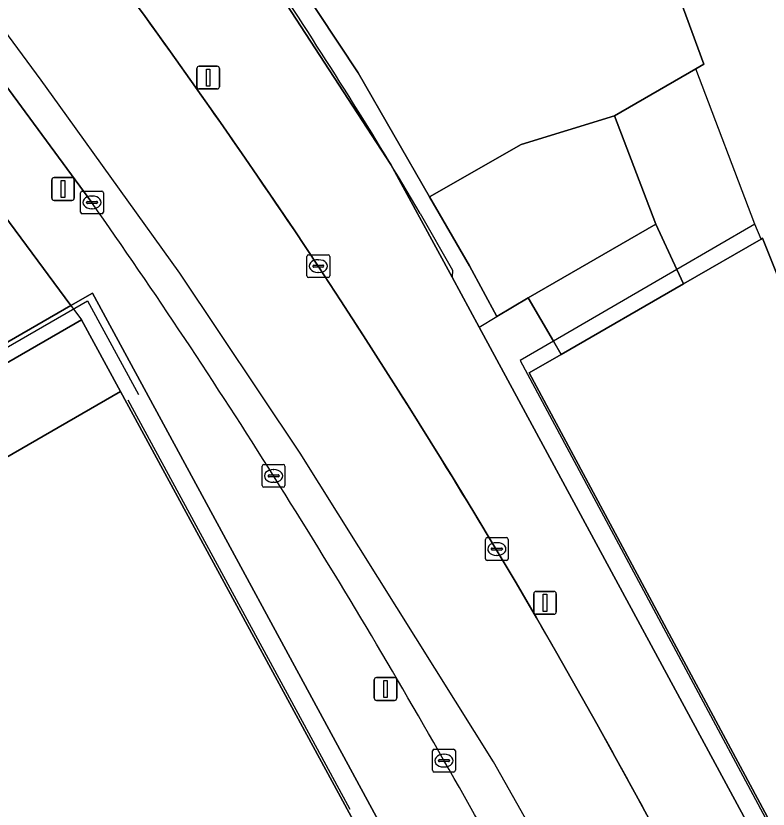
# Model space of a CAD drawing. Extents: x 155018 to 156648, y 383979 to 385733.
# Drawn here: x 156002.85 to 156035.88, y 384963.65 to 384998.49 of the extents above; entities that cross this region are included whole.
import ezdxf

# ---------------------------------------------------------------- set-up
doc = ezdxf.new("R2010")
doc.units = 0
for name, color, linetype in [('IMGEO_Dek', 7, 'Continuous'), ('IMGEO_Groenvoorziening', 7, 'Continuous'), ('IMGEO_Hek', 7, 'Continuous'), ('IMGEO_Kolk', 7, 'Continuous'), ('IMGEO_Lichtmast', 7, 'Continuous'), ('IMGEO_Lijnafwatering', 7, 'Continuous'), ('IMGEO_OVBaan_gesloten', 7, 'Continuous'), ('IMGEO_Pand', 7, 'Continuous'), ('IMGEO_Pand_overbouw', 7, 'Continuous'), ('IMGEO_Parkeervlak_open', 7, 'Continuous'), ('IMGEO_Terreindeel_open', 7, 'Continuous'), ('IMGEO_Voetpad_gesloten', 7, 'Continuous'), ('IMGEO_Voetpad_open', 7, 'Continuous')]:
    doc.layers.add(name, color=color, linetype=linetype)

msp = doc.modelspace()

# ---------------------------------------------------------------- linework, layer by layer
at = {"layer": 'IMGEO_Dek'}
for points in [[(155993.065, 385002.273), (156005.259, 384985.766), (156005.736, 384985.143), (156007.45, 384981.995), (156019.904, 384959.036), (156026.633, 384946.28), (156027.709, 384944.118), (156028.763, 384941.944), (156029.793, 384939.759), (156030.8, 384937.563), (156031.783, 384935.357), (156032.743, 384933.14), (156033.68, 384930.916), (156034.6, 384928.685)], [(156051.936, 384928.479), (156048.02, 384938.183), (156047.794, 384938.745), (156047.79, 384938.857), (156046.063, 384942.673), (156044.343, 384946.44), (156044.19, 384946.907), (156043.916, 384947.46), (156042.615, 384950.09), (156041.699, 384951.94), (156041.549, 384952.243), (156041.378, 384952.589), (156037.728, 384959.594), (156037.038, 384959.215), (156023.198, 384984.824), (156023.964, 384985.283), (156022.766, 384987.512), (156021.016, 384990.55), (156017.88, 384995.994), (156015.235, 385000)]]:
    msp.add_lwpolyline(points, dxfattribs=at)
at = {"layer": 'IMGEO_Groenvoorziening'}
for points in [[(156019.719, 385033.828), (156015.201, 385048.103), (156012.694, 385056.311), (156008.803, 385069.59), (156008.671, 385069.52), (156013.469, 385052.769), (155984.292, 385035.94), (156009.47, 385006.881), (156014.309, 385011.019), (156015.069, 385010.138), (156010.18, 385006.034), (156015.235, 385000), (156017.88, 384995.994), (156021.016, 384990.55), (156025.033, 384992.842), (156029.136, 384994.099), (156032.711, 384996.172), (156033.064, 384996.374), (156024.751, 385019.02)], [(156025.345, 384986.112), (156030.952, 384989.346), (156029.136, 384994.099), (156025.033, 384992.842), (156021.016, 384990.55), (156022.766, 384987.512), (156023.964, 384985.283)]]:
    msp.add_lwpolyline(points, close=True, dxfattribs=at)
at = {"layer": 'IMGEO_Hek'}
for points in [[(156020.606, 384989.813), (156022.016, 384987.328)], [(156022.016, 384987.328), (156022.004, 384987.012)], [(156022.004, 384987.012), (156023.198, 384984.824)]]:
    msp.add_lwpolyline(points, dxfattribs=at)
msp.add_arc((155828.761, 384876.627), 222.746, 30.54012, 33.63329, dxfattribs=at)
at = {"layer": 'IMGEO_Kolk'}
for p, q in [((156005.69, 384989.874), (156005.69, 384990.726)), ((156005.765, 384990.8), (156006.617, 384990.8)), ((156006.691, 384990.726), (156006.691, 384989.874)), ((156006.178, 384990.58), (156006.203, 384990.58)), ((156005.949, 384990.294), (156005.949, 384990.306)), ((156006.387, 384990.257), (156005.989, 384990.257)), ((156005.992, 384990.343), (156006.39, 384990.343)), ((156006.201, 384990.02), (156006.176, 384990.02)), ((156006.433, 384990.306), (156006.433, 384990.294)), ((156006.617, 384989.8), (156005.765, 384989.8)), ((156015.628, 384987.076), (156015.628, 384987.928)), ((156015.703, 384988.002), (156016.555, 384988.002)), ((156016.629, 384987.928), (156016.629, 384987.076)), ((156016.116, 384987.782), (156016.141, 384987.782)), ((156015.887, 384987.496), (156015.887, 384987.508)), ((156016.325, 384987.459), (156015.927, 384987.459)), ((156015.93, 384987.545), (156016.328, 384987.545)), ((156016.371, 384987.508), (156016.371, 384987.496)), ((156016.555, 384987.002), (156015.703, 384987.002)), ((156016.139, 384987.222), (156016.114, 384987.222)), ((156013.665, 384977.864), (156013.665, 384978.716)), ((156013.74, 384978.79), (156014.592, 384978.79)), ((156014.153, 384978.57), (156014.178, 384978.57)), ((156014.666, 384978.716), (156014.666, 384977.864)), ((156013.924, 384978.284), (156013.924, 384978.296)), ((156014.362, 384978.247), (156013.964, 384978.247)), ((156013.967, 384978.333), (156014.365, 384978.333)), ((156014.408, 384978.296), (156014.408, 384978.284)), ((156014.176, 384978.01), (156014.151, 384978.01)), ((156014.592, 384977.79), (156013.74, 384977.79)), ((156023.468, 384974.651), (156023.468, 384975.503)), ((156023.543, 384975.577), (156024.395, 384975.577)), ((156024.469, 384975.503), (156024.469, 384974.651)), ((156023.727, 384975.071), (156023.727, 384975.083)), ((156024.165, 384975.034), (156023.767, 384975.034)), ((156023.77, 384975.12), (156024.168, 384975.12)), ((156023.956, 384975.357), (156023.981, 384975.357)), ((156024.211, 384975.083), (156024.211, 384975.071)), ((156023.979, 384974.797), (156023.954, 384974.797)), ((156024.395, 384974.577), (156023.543, 384974.577)), ((156021.146, 384965.358), (156021.146, 384966.21)), ((156021.221, 384966.284), (156022.073, 384966.284)), ((156021.634, 384966.064), (156021.659, 384966.064)), ((156022.147, 384966.21), (156022.147, 384965.358)), ((156021.405, 384965.778), (156021.405, 384965.79)), ((156021.843, 384965.741), (156021.445, 384965.741)), ((156021.448, 384965.827), (156021.846, 384965.827)), ((156021.889, 384965.79), (156021.889, 384965.778)), ((156022.073, 384965.284), (156021.221, 384965.284)), ((156021.657, 384965.504), (156021.632, 384965.504))]:
    msp.add_line(p, q, dxfattribs=at)
for points in [[(156005.69, 384989.874), (156005.69, 384990.726)], [(156005.765, 384990.8), (156006.617, 384990.8)], [(156006.691, 384990.726), (156006.691, 384989.874)], [(156006.617, 384989.8), (156005.765, 384989.8)], [(156015.628, 384987.076), (156015.628, 384987.928)], [(156015.703, 384988.002), (156016.555, 384988.002)], [(156016.629, 384987.928), (156016.629, 384987.076)], [(156016.555, 384987.002), (156015.703, 384987.002)], [(156013.665, 384977.864), (156013.665, 384978.716)], [(156013.74, 384978.79), (156014.592, 384978.79)], [(156014.666, 384978.716), (156014.666, 384977.864)], [(156014.592, 384977.79), (156013.74, 384977.79)], [(156023.468, 384974.651), (156023.468, 384975.503)], [(156023.543, 384975.577), (156024.395, 384975.577)], [(156024.469, 384975.503), (156024.469, 384974.651)], [(156024.395, 384974.577), (156023.543, 384974.577)], [(156021.146, 384965.358), (156021.146, 384966.21)], [(156021.221, 384966.284), (156022.073, 384966.284)], [(156022.147, 384966.21), (156022.147, 384965.358)], [(156022.073, 384965.284), (156021.221, 384965.284)]]:
    msp.add_lwpolyline(points, dxfattribs=at)
for centre, radius, start, end in [((156005.767, 384990.724), 0.0765, 91.552, 178.448), ((156005.767, 384990.724), 0.0765, 91.552, 178.448), ((156006.615, 384990.724), 0.0765, 1.552, 88.448), ((156006.615, 384990.724), 0.0765, 1.552, 88.448), ((156005.989, 384990.303), 0.0403, 85.8775, 175.7526), ((156005.986, 384990.293), 0.0366, 178.938, 274.7102), ((156006.39, 384990.3), 0.043, 264.8664, 352.4533), ((156006.394, 384990.305), 0.0386, 1.7309, 96.639), ((156005.767, 384989.876), 0.0765, 181.552, 268.448), ((156005.767, 384989.876), 0.0765, 181.552, 268.448), ((156006.615, 384989.876), 0.0765, 271.552, 358.448), ((156006.615, 384989.876), 0.0765, 271.552, 358.448), ((156015.705, 384987.926), 0.0765, 91.552, 178.448), ((156015.705, 384987.926), 0.0765, 91.552, 178.448), ((156016.553, 384987.926), 0.0765, 1.552, 88.448), ((156016.553, 384987.926), 0.0765, 1.552, 88.448), ((156015.927, 384987.505), 0.0403, 85.8775, 175.7526), ((156015.924, 384987.495), 0.0366, 178.938, 274.7102), ((156016.328, 384987.502), 0.043, 264.8664, 352.4533), ((156016.332, 384987.507), 0.0386, 1.7309, 96.639), ((156015.705, 384987.078), 0.0765, 181.552, 268.448), ((156015.705, 384987.078), 0.0765, 181.552, 268.448), ((156016.553, 384987.078), 0.0765, 271.552, 358.448), ((156016.553, 384987.078), 0.0765, 271.552, 358.448), ((156013.742, 384978.714), 0.0765, 91.552, 178.448), ((156013.742, 384978.714), 0.0765, 91.552, 178.448), ((156014.59, 384978.714), 0.0765, 1.552, 88.448), ((156014.59, 384978.714), 0.0765, 1.552, 88.448), ((156013.964, 384978.293), 0.0403, 85.8775, 175.7526), ((156013.961, 384978.283), 0.0366, 178.938, 274.7102), ((156014.365, 384978.29), 0.043, 264.8664, 352.4533), ((156014.369, 384978.295), 0.0386, 1.7309, 96.639), ((156013.742, 384977.866), 0.0765, 181.552, 268.448), ((156013.742, 384977.866), 0.0765, 181.552, 268.448), ((156014.59, 384977.866), 0.0765, 271.552, 358.448), ((156014.59, 384977.866), 0.0765, 271.552, 358.448), ((156023.545, 384975.501), 0.0765, 91.552, 178.448), ((156023.545, 384975.501), 0.0765, 91.552, 178.448), ((156024.393, 384975.501), 0.0765, 1.552, 88.448), ((156024.393, 384975.501), 0.0765, 1.552, 88.448), ((156023.767, 384975.08), 0.0403, 85.8775, 175.7526), ((156023.764, 384975.07), 0.0366, 178.938, 274.7102), ((156024.168, 384975.077), 0.043, 264.8664, 352.4533), ((156024.172, 384975.082), 0.0386, 1.7309, 96.639), ((156023.545, 384974.653), 0.0765, 181.552, 268.448), ((156023.545, 384974.653), 0.0765, 181.552, 268.448), ((156024.393, 384974.653), 0.0765, 271.552, 358.448), ((156024.393, 384974.653), 0.0765, 271.552, 358.448), ((156021.223, 384966.208), 0.0765, 91.552, 178.448), ((156021.223, 384966.208), 0.0765, 91.552, 178.448), ((156022.071, 384966.208), 0.0765, 1.552, 88.448), ((156022.071, 384966.208), 0.0765, 1.552, 88.448), ((156021.445, 384965.787), 0.0403, 85.8775, 175.7526), ((156021.442, 384965.777), 0.0366, 178.938, 274.7102), ((156021.846, 384965.784), 0.043, 264.8664, 352.4533), ((156021.85, 384965.789), 0.0386, 1.7309, 96.639), ((156021.223, 384965.36), 0.0765, 181.552, 268.448), ((156021.223, 384965.36), 0.0765, 181.552, 268.448), ((156022.071, 384965.36), 0.0765, 271.552, 358.448), ((156022.071, 384965.36), 0.0765, 271.552, 358.448)]:
    msp.add_arc(centre, radius, start, end, dxfattribs=at)
for centre, major_axis, ratio, start_param, end_param in [((156006.177, 384990.3), (-0.387, 0.002), 0.722429, 4.712389, 7.853982), ((156006.202, 384990.3), (-0.39, 0.002), 0.717154, 1.570796, 4.712389), ((156016.115, 384987.502), (-0.387, 0.002), 0.722429, 4.712389, 7.853982), ((156016.14, 384987.502), (-0.39, 0.002), 0.717154, 1.570796, 4.712389), ((156014.152, 384978.29), (-0.387, 0.002), 0.722429, 4.712389, 7.853982), ((156014.177, 384978.29), (-0.39, 0.002), 0.717154, 1.570796, 4.712389), ((156023.955, 384975.077), (-0.387, 0.002), 0.722429, 4.712389, 7.853982), ((156023.98, 384975.077), (-0.39, 0.002), 0.717154, 1.570796, 4.712389), ((156021.633, 384965.784), (-0.387, 0.002), 0.722429, 4.712389, 7.853982), ((156021.658, 384965.784), (-0.39, 0.002), 0.717154, 1.570796, 4.712389)]:
    msp.add_ellipse(centre, major_axis=major_axis, ratio=ratio, start_param=start_param, end_param=end_param, dxfattribs=at)
at = {"layer": 'IMGEO_Lichtmast'}
for p, q in [((156010.898, 384996.284), (156011.688, 384996.284)), ((156011.688, 384996.284), (156010.898, 384996.284)), ((156010.798, 384995.384), (156010.798, 384996.184)), ((156010.798, 384996.184), (156010.798, 384995.384)), ((156011.788, 384996.184), (156011.788, 384995.384)), ((156011.788, 384995.384), (156011.788, 384996.184)), ((156011.688, 384995.284), (156010.898, 384995.284)), ((156010.898, 384995.284), (156011.688, 384995.284)), ((156004.423, 384990.49), (156004.423, 384991.29)), ((156004.423, 384991.29), (156004.423, 384990.49)), ((156004.523, 384991.39), (156005.313, 384991.39)), ((156005.313, 384991.39), (156004.523, 384991.39)), ((156005.413, 384991.29), (156005.413, 384990.49)), ((156005.413, 384990.49), (156005.413, 384991.29)), ((156005.313, 384990.39), (156004.523, 384990.39)), ((156004.523, 384990.39), (156005.313, 384990.39)), ((156025.588, 384972.314), (156025.588, 384973.114)), ((156025.588, 384973.114), (156025.588, 384972.314)), ((156025.688, 384973.214), (156026.478, 384973.214)), ((156026.478, 384973.214), (156025.688, 384973.214)), ((156026.578, 384973.114), (156026.578, 384972.314)), ((156026.578, 384972.314), (156026.578, 384973.114)), ((156026.478, 384972.214), (156025.688, 384972.214)), ((156025.688, 384972.214), (156026.478, 384972.214)), ((156018.583, 384968.531), (156018.583, 384969.331)), ((156018.583, 384969.331), (156018.583, 384968.531)), ((156018.683, 384969.431), (156019.473, 384969.431)), ((156019.473, 384969.431), (156018.683, 384969.431)), ((156019.573, 384969.331), (156019.573, 384968.531)), ((156019.573, 384968.531), (156019.573, 384969.331)), ((156019.473, 384968.431), (156018.683, 384968.431)), ((156018.683, 384968.431), (156019.473, 384968.431))]:
    msp.add_line(p, q, dxfattribs=at)
for points in [[(156011.218, 384996.159), (156011.368, 384996.159), (156011.368, 384995.409), (156011.218, 384995.409), (156011.218, 384996.159)], [(156004.843, 384991.265), (156004.993, 384991.265), (156004.993, 384990.515), (156004.843, 384990.515), (156004.843, 384991.265)], [(156026.008, 384973.089), (156026.158, 384973.089), (156026.158, 384972.339), (156026.008, 384972.339), (156026.008, 384973.089)], [(156019.003, 384969.306), (156019.153, 384969.306), (156019.153, 384968.556), (156019.003, 384968.556), (156019.003, 384969.306)]]:
    msp.add_lwpolyline(points, dxfattribs=at)
for centre, start, end in [((156010.898, 384996.184), 90, 180), ((156010.898, 384996.184), 90, 180), ((156011.688, 384996.184), 0, 90), ((156011.688, 384996.184), 360, 90), ((156010.898, 384995.384), 180, 270), ((156010.898, 384995.384), 180, 270), ((156011.688, 384995.384), 270, 0), ((156011.688, 384995.384), 270, 0), ((156004.523, 384991.29), 90, 180), ((156004.523, 384991.29), 90, 180), ((156005.313, 384991.29), 0, 90), ((156005.313, 384991.29), 360, 90), ((156004.523, 384990.49), 180, 270), ((156004.523, 384990.49), 180, 270), ((156005.313, 384990.49), 270, 0), ((156005.313, 384990.49), 270, 0), ((156025.688, 384973.114), 90, 180), ((156025.688, 384973.114), 90, 180), ((156026.478, 384973.114), 0, 90), ((156026.478, 384973.114), 360, 90), ((156025.688, 384972.314), 180, 270), ((156025.688, 384972.314), 180, 270), ((156026.478, 384972.314), 270, 0), ((156026.478, 384972.314), 270, 0), ((156018.683, 384969.331), 90, 180), ((156018.683, 384969.331), 90, 180), ((156019.473, 384969.331), 0, 90), ((156019.473, 384969.331), 360, 90), ((156018.683, 384968.531), 180, 270), ((156018.683, 384968.531), 180, 270), ((156019.473, 384968.531), 270, 0), ((156019.473, 384968.531), 270, 0)]:
    msp.add_arc(centre, 0.1, start, end, dxfattribs=at)
at = {"layer": 'IMGEO_Lijnafwatering'}
for points in [[(156035.57, 384988.693), (156035.304, 384989.341), (156032.711, 384996.172)], [(156035.304, 384989.341), (156031.873, 384987.35), (156026.454, 384984.206), (156024.997, 384983.361), (156028.549, 384976.73)], [(155990.688, 384977.149), (155997.142, 384980.871), (156005.99, 384985.974), (156008.239, 384981.864)], [(156017.534, 384963.636), (156015.909, 384966.632), (156007.782, 384981.614)], [(156028.549, 384976.73), (156037.728, 384959.594)]]:
    msp.add_lwpolyline(points, dxfattribs=at)
at = {"layer": 'IMGEO_OVBaan_gesloten'}
for points in [[(155979.764, 385032.081), (155974.872, 385027.658), (155995.59, 385004.532), (155997.578, 385002.031), (155999.124, 385000), (156000, 384998.694), (156006.18, 384990.304)], [(155974.872, 385027.658), (155995.59, 385004.532), (155997.578, 385002.031), (155999.124, 385000), (156000, 384998.694), (156006.18, 384990.304)], [(156030.935, 384962.703), (156030.086, 384964.273), (156029.228, 384965.839), (156028.362, 384967.4), (156027.487, 384968.957), (156026.604, 384970.508), (156025.712, 384972.055), (156024.811, 384973.596), (156023.902, 384975.133), (156022.957, 384976.697), (156022.005, 384978.257), (156021.044, 384979.811), (156020.075, 384981.361), (156019.099, 384982.905), (156018.114, 384984.445), (156017.121, 384985.979), (156016.121, 384987.508), (156015.063, 384989.091), (156013.995, 384990.668), (156012.918, 384992.24), (156011.833, 384993.804), (156010.738, 384995.363), (156009.634, 384996.915), (156008.522, 384998.461), (156007.4, 385000)]]:
    msp.add_lwpolyline(points, dxfattribs=at)
for centre, radius, start, end in [((155741.671, 384805.197), 329.485, 33.59516, 36.24469), ((155770.581, 384825.032), 287.788, 32.16813, 35.04948), ((155770.581, 384825.032), 287.788, 32.16813, 35.04948), ((155719.807, 384792.561), 354.692, 30.9796, 33.34111), ((155754.955, 384814.721), 306.505, 29.52861, 32.24469), ((155754.955, 384814.721), 306.505, 29.52861, 32.24469), ((155745.936, 384809.653), 323.495, 28.23669, 30.76641), ((155805.115, 384841.096), 249.867, 26.60349, 29.93497), ((155805.115, 384841.096), 249.867, 26.60349, 29.93497)]:
    msp.add_arc(centre, radius, start, end, dxfattribs=at)
at = {"layer": 'IMGEO_Pand'}
msp.add_lwpolyline([(156037.462, 384960.302), (156045.215, 384964.779), (156035.637, 384988.732), (156035.57, 384988.693), (156032.162, 384986.724), (156026.794, 384983.622), (156025.393, 384982.812)], close=True, dxfattribs=at)
msp.add_lwpolyline([(156019.904, 384959.036), (156007.45, 384981.995), (155994.332, 384974.424), (155999.975, 384964.623), (155988.264, 384957.833), (155982.591, 384967.618), (155980.785, 384970.743), (155971.756, 384965.511), (155969.134, 384963.992), (155991.187, 384925.849), (155993.282, 384927.061), (155996.441, 384921.574), (155994.346, 384920.363), (156005.605, 384900.893), (156010.399, 384903.656), (156014.335, 384905.924), (156017.206, 384907.579), (156009.646, 384920.869), (156002.887, 384932.567), (156014.565, 384939.327), (156017.667, 384933.972), (156021.332, 384927.645), (156029.096, 384914.462), (156038.102, 384919.688)], dxfattribs=at)
at = {"layer": 'IMGEO_Pand_overbouw'}
msp.add_lwpolyline([(156043.087, 384927.641), (156041.379, 384931.534), (156039.688, 384935.316), (156037.638, 384939.699), (156032.938, 384949.258), (156031.228, 384952.424), (156028.885, 384956.762), (156023.824, 384965.729), (156015.329, 384979.293), (156010.047, 384987.197), (156004.748, 384994.572), (156003.959, 384995.67), (155994.678, 385008.257)], dxfattribs=at)
msp.add_lwpolyline([(155994.332, 384974.424), (156007.45, 384981.995), (156005.736, 384985.143), (155980.785, 384970.743), (155982.591, 384967.618), (155988.264, 384957.833), (155999.975, 384964.623)], close=True, dxfattribs=at)
at = {"layer": 'IMGEO_Parkeervlak_open'}
msp.add_lwpolyline([(156024.751, 385019.02), (156033.064, 384996.374), (156032.711, 384996.172), (156029.136, 384994.099), (156030.952, 384989.346), (156031.873, 384987.35), (156032.162, 384986.724), (156035.57, 384988.693), (156035.637, 384988.732), (156045.215, 384964.779), (156051.35, 384950.626), (156043.916, 384947.46), (156044.19, 384946.907), (156044.343, 384946.44), (156046.063, 384942.673), (156047.79, 384938.857), (156047.794, 384938.745), (156048.02, 384938.183), (156055.484, 384941.323), (156056.071, 384941.594), (156064.253, 384925.252)], dxfattribs=at)
at = {"layer": 'IMGEO_Terreindeel_open'}
msp.add_lwpolyline([(156026.794, 384983.622), (156032.162, 384986.724), (156031.873, 384987.35), (156030.952, 384989.346), (156025.345, 384986.112), (156026.454, 384984.206)], close=True, dxfattribs=at)
at = {"layer": 'IMGEO_Voetpad_gesloten'}
for points in [[(155963.734, 385039.816), (155959.29, 385044.258), (155956.795, 385042.822), (155957.893, 385040.987), (155958.285, 385040.332), (155958.02, 385040.155), (155955.448, 385038.728), (155931.817, 385025.064), (155942.064, 385007.325), (155950.631, 384992.493), (155938.439, 384985.458), (155914.373, 384971.571), (155914.251, 384971.5), (155917.172, 384963.671), (155958.91, 384987.786), (155968.004, 384972.037), (155970.981, 384966.859), (155971.372, 384966.18), (155987.127, 384975.286), (156005.259, 384985.766), (155993.065, 385002.273)], [(156006.18, 384990.304), (156000, 384998.694), (155999.124, 385000), (155997.578, 385002.031), (155995.59, 385004.532), (155993.065, 385002.273), (156005.259, 384985.766), (156006.208, 384986.314), (156020.747, 384959.495)], [(156006.18, 384990.304), (156000, 384998.694), (155999.124, 385000), (155997.578, 385002.031), (155995.59, 385004.532), (155993.065, 385002.273), (156005.259, 384985.766), (156005.736, 384985.143), (156007.45, 384981.995), (156019.904, 384959.036), (156026.633, 384946.28)], [(156051.936, 384928.479), (156048.02, 384938.183), (156047.794, 384938.745), (156047.79, 384938.857), (156046.063, 384942.673), (156044.343, 384946.44), (156044.19, 384946.907), (156043.916, 384947.46), (156042.615, 384950.09), (156041.699, 384951.94), (156041.549, 384952.243), (156041.135, 384952.012), (156037.038, 384959.215), (156023.198, 384984.824), (156022.004, 384987.012), (156019.318, 384991.968), (156013.074, 385001.551)], [(156007.4, 385000), (156008.522, 384998.461), (156009.634, 384996.915), (156010.738, 384995.363), (156011.833, 384993.804), (156012.918, 384992.24), (156013.995, 384990.668), (156015.063, 384989.091), (156016.121, 384987.508), (156017.121, 384985.979), (156018.114, 384984.445), (156019.099, 384982.905), (156020.075, 384981.361), (156021.044, 384979.811), (156022.005, 384978.257), (156022.957, 384976.697), (156023.902, 384975.133), (156024.811, 384973.596), (156025.712, 384972.055), (156026.604, 384970.508), (156027.487, 384968.957), (156028.362, 384967.4), (156029.228, 384965.839), (156030.086, 384964.273), (156030.935, 384962.703)], [(156051.936, 384928.479), (156048.02, 384938.183), (156047.794, 384938.745), (156047.79, 384938.857), (156046.063, 384942.673), (156044.343, 384946.44), (156044.19, 384946.907), (156043.916, 384947.46), (156042.615, 384950.09), (156041.699, 384951.94), (156041.549, 384952.243), (156041.378, 384952.589), (156037.728, 384959.594), (156037.038, 384959.215), (156023.198, 384984.824), (156023.964, 384985.283), (156022.766, 384987.512), (156021.016, 384990.55), (156017.88, 384995.994), (156015.235, 385000)], [(156020.747, 384959.495), (156006.208, 384986.314), (156005.259, 384985.766), (155987.127, 384975.286), (155971.372, 384966.18), (155971.756, 384965.511), (155980.785, 384970.743), (156005.736, 384985.143), (156007.45, 384981.995), (156019.904, 384959.036)]]:
    msp.add_lwpolyline(points, dxfattribs=at)
for centre, radius, start, end in [((155741.671, 384805.197), 329.485, 33.59516, 36.24469), ((155770.581, 384825.032), 287.788, 32.16813, 35.04948), ((155770.581, 384825.032), 287.788, 32.16813, 35.04948), ((155719.807, 384792.561), 354.692, 30.9796, 33.34111), ((155754.955, 384814.721), 306.505, 29.52861, 32.24469), ((155754.955, 384814.721), 306.505, 29.52861, 32.24469), ((155745.936, 384809.653), 323.495, 28.23669, 30.76641), ((155805.115, 384841.096), 249.867, 26.60349, 29.93497), ((155805.115, 384841.096), 249.867, 26.60349, 29.93497)]:
    msp.add_arc(centre, radius, start, end, dxfattribs=at)
at = {"layer": 'IMGEO_Voetpad_open'}
msp.add_lwpolyline([(156013.074, 385001.551), (156019.318, 384991.968), (156022.004, 384987.012), (156023.198, 384984.824), (156037.038, 384959.215), (156041.135, 384952.012), (156041.549, 384952.243), (156041.378, 384952.589), (156037.728, 384959.594), (156037.837, 384959.653), (156037.462, 384960.302), (156025.393, 384982.812), (156026.794, 384983.622), (156026.454, 384984.206), (156025.345, 384986.112), (156023.964, 384985.283), (156022.766, 384987.512), (156021.016, 384990.55), (156017.88, 384995.994), (156015.235, 385000)], dxfattribs=at)
msp.add_lwpolyline([(155980.785, 384970.743), (155982.591, 384967.618), (155994.332, 384974.424), (156007.45, 384981.995), (156005.736, 384985.143)], close=True, dxfattribs=at)

doc.saveas('drawing.dxf')
